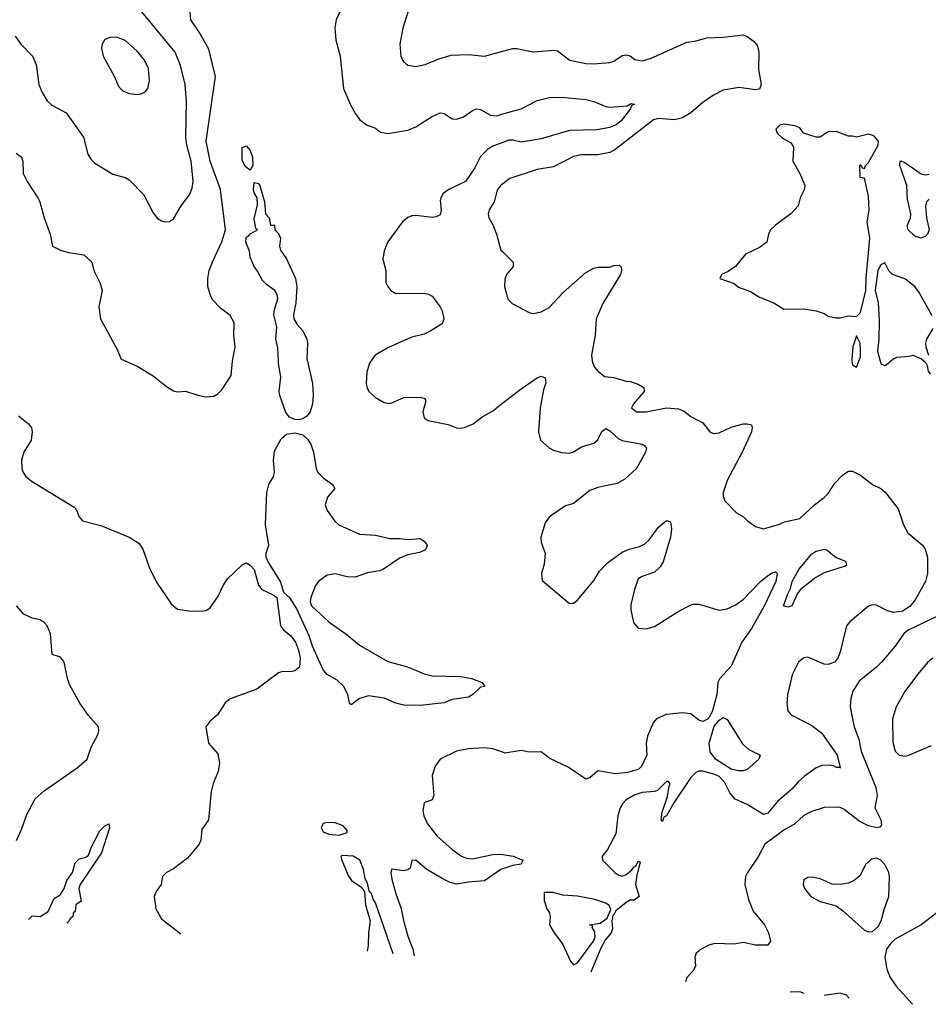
# Model space of a CAD drawing. Header units: inches. Extents: x 1245430 to 1420861, y 606325 to 671315.
# Tile 280 of 319: x 1407609 to 1412106, y 606817 to 611691. Entities that reach past the tile are written whole.
import ezdxf

# ---------------------------------------------------------------- set-up
doc = ezdxf.new("R2010")
doc.units = ezdxf.units.IN
doc.header["$MEASUREMENT"] = 0
for name, color, linetype in [('B4600', 7, 'Continuous'), ('B4601', 7, 'Continuous'), ('B4610', 7, 'Continuous'), ('B4611', 7, 'Continuous')]:
    doc.layers.add(name, color=color, linetype=linetype)

msp = doc.modelspace()

# ---------------------------------------------------------------- linework, layer by layer
at = {"layer": 'B4600', "color": 5}
for points, elevation in [([(1408134.4, 610000), (1408190, 609975.5), (1408270, 609928.5), (1408334.8, 609874.8), (1408370, 609853.4), (1408390, 609848.5), (1408430, 609852), (1408490, 609832), (1408530, 609824.4), (1408570, 609828.2), (1408590, 609839.3), (1408610, 609858), (1408655.4, 609930), (1408661.9, 610000)], 720), ([(1409032.4, 610000), (1409057.2, 609890), (1409060.5, 609830), (1409057.6, 609790), (1409045.7, 609750), (1409030, 609728.9), (1409010, 609714.9), (1408990, 609710.5), (1408970, 609711.7), (1408944.1, 609724.1), (1408926.3, 609746.3), (1408896.2, 609830), (1408893.7, 609850), (1408901.2, 609921.2), (1408889.9, 609990.1), (1408889.5, 610000)], 680), ([(1409346.7, 610000), (1409339.8, 609990), (1409326.6, 609946.6), (1409324.1, 609890), (1409327.9, 609867.9), (1409337.4, 609850), (1409370, 609821.1), (1409410, 609798), (1409430, 609791.6), (1409450, 609793.8), (1409510, 609820.5), (1409590, 609822.7), (1409610, 609817.3), (1409617.8, 609810), (1409617.8, 609797.8), (1409603.9, 609750), (1409610, 609720.5), (1409630, 609706.7), (1409730, 609687), (1409770, 609670.4), (1409790, 609668.8), (1409810, 609672.2), (1409852.3, 609690), (1409896.4, 609723.6), (1409950, 609755.2), (1410000, 609794.1)], 720), ([(1407602, 609730), (1407652.7, 609690), (1407666.4, 609670), (1407670.3, 609650), (1407665.5, 609610), (1407629.6, 609550.4), (1407618.3, 609510), (1407620.1, 609470), (1407626.1, 609450), (1407639.3, 609430), (1407670, 609404.3), (1407877.7, 609277.7), (1407888.6, 609268.6), (1407903.1, 609230), (1407919.1, 609210), (1408010, 609186.7), (1408150.1, 609130.1), (1408199.2, 609099.2), (1408218.9, 609070), (1408250, 608980.4), (1408286.4, 608906.4), (1408359, 608799), (1408390, 608773.4), (1408445.1, 608765.1), (1408510, 608763.2), (1408530, 608767.1), (1408550, 608778.3), (1408590, 608833.4), (1408616.5, 608890), (1408637.3, 608922.7), (1408710, 608993.1), (1408730, 609002), (1408750, 608991.4), (1408770, 608969.2), (1408791.2, 608891.2), (1408806.4, 608870), (1408863.3, 608843.3), (1408880.6, 608830), (1408899.2, 608690), (1408914.3, 608670), (1408950, 608640.5), (1408974.1, 608610), (1408989, 608570), (1408996.7, 608530), (1408994.3, 608485.7), (1408970, 608467.4), (1408950, 608463.1), (1408910, 608464.8), (1408890, 608458), (1408783, 608377), (1408650, 608328.4), (1408625.7, 608310), (1408587, 608250), (1408550, 608217.6), (1408530.2, 608190), (1408543.2, 608110), (1408590, 608056.4), (1408597.3, 608010), (1408590.8, 607970), (1408566.9, 607910), (1408557.2, 607870), (1408543.5, 607730), (1408510, 607681.6), (1408506, 607630), (1408496.6, 607610), (1408439, 607541), (1408370, 607487), (1408336, 607470), (1408316.1, 607450), (1408308.5, 607410), (1408284.5, 607375.5), (1408274.9, 607350), (1408282.9, 607290), (1408310, 607240.2), (1408406.1, 607165.7)], 680), ([(1407592.6, 607627.4), (1407617.8, 607682.2), (1407643.9, 607756.1), (1407685.6, 607834.4), (1407730, 607874), (1407893, 607987), (1407942.4, 608030), (1407962.4, 608090), (1407996.2, 608150), (1408000.9, 608170), (1407998, 608190), (1407950, 608246), (1407907.1, 608307.1), (1407856.9, 608396.9), (1407844.9, 608430), (1407828.7, 608510), (1407810, 608535.1), (1407768.8, 608548.8), (1407761, 608650), (1407745, 608690), (1407730, 608707.6), (1407710, 608719.4), (1407670, 608727.8), (1407630, 608748.4), (1407592.5, 608790)], 680), ([(1410000, 608064.2), (1409950, 608081.7), (1409910, 608086.9), (1409830, 608081.4), (1409770, 608069.8), (1409689.1, 608030.9), (1409665.1, 607994.9), (1409650.5, 607950), (1409658, 607850), (1409650.6, 607829.4), (1409610, 607814), (1409603.6, 607776.4), (1409608.4, 607750), (1409627.9, 607710), (1409673.7, 607650), (1409750, 607582.7), (1409795.9, 607550), (1409819.8, 607539.8), (1409850, 607537.4), (1409950, 607557.8), (1409990, 607559.2), (1410000, 607557.7)], 720), ([(1407652.3, 607236.3), (1407670, 607254), (1407710, 607251.3), (1407750, 607276), (1407780.1, 607339.9), (1407810, 607360.5), (1407829.3, 607390), (1407842, 607430), (1407870.7, 607469.3), (1407883.1, 607516.9), (1407903.6, 607536.4), (1407935.3, 607544.7), (1407950, 607555.5), (1407964.1, 607595.9), (1408004.7, 607675.3), (1408030, 607700.5), (1408050, 607711), (1408053.4, 607690), (1408013.7, 607566.3), (1407907.6, 607410), (1407901.7, 607390), (1407913.2, 607326.8), (1407887.3, 607310), (1407883.6, 607276.4), (1407872.7, 607267.3), (1407872, 607250), (1407858, 607242), (1407854, 607230), (1407842.5, 607218.5)], 660), ([(1409206.4, 607553.6), (1409198.8, 607550), (1409202.8, 607530), (1409233.7, 607453.7), (1409251, 607430), (1409297.6, 607397.6), (1409314.9, 607374.9), (1409320.3, 607310), (1409343.1, 607230), (1409334.9, 607170), (1409333.3, 607106.7), (1409328.7, 607079.3)], 720), ([(1409457.8, 607067.2), (1409370, 607318.3), (1409357.6, 607337.6), (1409350, 607364.5), (1409338, 607378), (1409330, 607416), (1409318.7, 607438.7), (1409310, 607483.7), (1409292.3, 607530), (1409259.3, 607550), (1409206.4, 607553.6)], 720), ([(1410000, 607487.9), (1409990, 607484.6), (1409910, 607427.5), (1409830, 607421.8), (1409770, 607412), (1409739.2, 607419.2), (1409699.3, 607439.3), (1409624.2, 607484.2), (1409570, 607529.6), (1409550, 607529), (1409541.3, 607490), (1409530, 607481.7), (1409510, 607476.8), (1409450, 607485.1), (1409444.8, 607470), (1409450, 607435.5), (1409470, 607363.2), (1409495.7, 607295.7), (1409510, 607225.3), (1409530, 607154.6), (1409555, 607090), (1409561.7, 607057.4)], 720)]:
    msp.add_lwpolyline(points, dxfattribs=dict(at, elevation=elevation))
for points, elevation in [([(1409442.4, 609122.4), (1409490, 609122.7), (1409530, 609117.4), (1409590, 609122.7), (1409610.5, 609110), (1409625.5, 609090), (1409619.1, 609070), (1409610, 609062.9), (1409587.3, 609052.7), (1409530, 609042), (1409492.6, 609027.4), (1409410, 608971.1), (1409390, 608962.7), (1409330, 608952.4), (1409268.8, 608931.2), (1409230, 608932.4), (1409170, 608947), (1409130, 608940.4), (1409090, 608912.1), (1409072.3, 608890), (1409049.1, 608830), (1409046.3, 608810), (1409052.2, 608790), (1409138.7, 608710), (1409230, 608645.5), (1409290, 608595), (1409430, 608513.5), (1409528.1, 608488.1), (1409610, 608452.6), (1409650, 608442.2), (1409790, 608439.1), (1409844.7, 608430), (1409898, 608410), (1409911.3, 608390), (1409890, 608386), (1409851.7, 608350), (1409830, 608337.6), (1409750, 608326.4), (1409710, 608309.4), (1409590, 608296.1), (1409510, 608297.3), (1409470, 608308.2), (1409412.3, 608332.3), (1409335.9, 608344.1), (1409290, 608330.9), (1409250, 608299.7), (1409240.5, 608310), (1409233.6, 608350), (1409211.4, 608391.4), (1409180.6, 608420.6), (1409130, 608449.9), (1409110, 608471.9), (1409057.9, 608590), (1409041.2, 608641.2), (1408978.6, 608778.6), (1408947.8, 608827.8), (1408915.9, 608855.9), (1408900.3, 608910), (1408836.4, 609010), (1408827.9, 609030), (1408828, 609050), (1408841.1, 609090), (1408824.6, 609190), (1408831.4, 609350), (1408841.7, 609390), (1408864.2, 609430), (1408869.6, 609450), (1408864.7, 609510), (1408870, 609554.5), (1408903.3, 609616.7), (1408930, 609639.8), (1408970, 609646.4), (1409010, 609636.1), (1409033.9, 609614), (1409049.3, 609590), (1409063.2, 609550), (1409075.9, 609470), (1409084.9, 609450), (1409110, 609422.3), (1409156.4, 609390), (1409167.7, 609370), (1409132.3, 609327.7), (1409121.2, 609290), (1409130, 609262), (1409167.9, 609207.8), (1409188.4, 609190), (1409290, 609144.6), (1409370, 609139.5)], 680), ([(1409130, 607717), (1409110, 607712.3), (1409101, 607690), (1409111, 607670), (1409138.8, 607658.8), (1409190, 607653.7), (1409230, 607667), (1409230, 607677.2), (1409210, 607700.9), (1409170, 607714.5)], 720)]:
    msp.add_lwpolyline(points, close=True, dxfattribs=dict(at, elevation=elevation))
at = {"layer": 'B4601', "color": 5}
for points, elevation in [([(1409219.5, 611790), (1409174.6, 611690), (1409169, 611651), (1409173.6, 611590), (1409194.9, 611510), (1409211.9, 611350), (1409245.7, 611270), (1409270, 611224.9), (1409290, 611196.3), (1409326, 611170), (1409370, 611154), (1409393.7, 611133.7), (1409430, 611127.3), (1409530, 611144.9), (1409570, 611160.5), (1409646.6, 611210), (1409690, 611230.3), (1409710, 611226.4), (1409750, 611201.1), (1409770, 611198.3), (1409805.1, 611210), (1409850, 611242.3), (1409870, 611250.3), (1409890, 611247.2), (1409938.4, 611218.4), (1409970, 611215.6), (1410000, 611224.3)], 720), ([(1407586, 611610), (1407614.8, 611570), (1407672.4, 611510), (1407690.5, 611469.5), (1407703.1, 611370), (1407719.5, 611330), (1407745.3, 611290), (1407768.4, 611268.4), (1407839.3, 611230), (1407925.3, 611110), (1407945.7, 611025.7), (1407960.4, 611000.4), (1407980.5, 610980.5), (1408070, 610926.4), (1408130, 610910.7), (1408150, 610899.1), (1408223.9, 610823.9), (1408270, 610734.8), (1408290, 610706.8), (1408310, 610694.8), (1408330, 610691), (1408350, 610691.3), (1408370, 610704.7), (1408408, 610770), (1408450, 610828), (1408462.2, 610857.8), (1408468, 610890), (1408457.9, 610990), (1408435.8, 611070), (1408430.7, 611109.3), (1408433.7, 611286.3), (1408427.6, 611370), (1408403.8, 611463.8), (1408378, 611530), (1408212.5, 611730)], 740), ([(1408661.9, 610000), (1408662.8, 610010), (1408674.6, 610070), (1408669.1, 610130), (1408670.6, 610190), (1408650, 610226.3), (1408602.3, 610262.3), (1408563.7, 610303.7), (1408550.8, 610330), (1408540.7, 610370), (1408539.3, 610410), (1408547.2, 610450), (1408564.1, 610496), (1408610, 610591.5), (1408626.8, 610650), (1408603.4, 610850), (1408551.5, 610991.5), (1408531.5, 611090), (1408578.5, 611410), (1408544.8, 611544.8), (1408497.2, 611630), (1408455.5, 611690), (1408452.4, 611730)], 720), ([(1409530, 611729.2), (1409504.6, 611650), (1409490.4, 611570.4), (1409495.3, 611510), (1409506.3, 611486.3), (1409530, 611466.3), (1409570, 611460.2), (1409616, 611470), (1409682.7, 611497.3), (1409744.9, 611515.1), (1409830, 611518.7), (1409910, 611511.1), (1410000, 611535.6)], 740), ([(1410000, 611083.1), (1409950, 611064.2), (1409925.1, 611050), (1409890, 611013.1), (1409862.1, 610957.9), (1409814.7, 610890), (1409732.2, 610850), (1409705.3, 610830), (1409692.4, 610810), (1409690, 610795.3), (1409695, 610750), (1409690, 610725.4), (1409670, 610714.6), (1409650, 610712.7), (1409570, 610722.6), (1409550, 610720.7), (1409530, 610711.7), (1409503.2, 610690), (1409430, 610591.5), (1409413.2, 610546.8), (1409406.2, 610506.2), (1409421.3, 610450), (1409421.6, 610390), (1409430.2, 610370.2), (1409446, 610350), (1409470, 610336.1), (1409610, 610336.5), (1409631.9, 610331.9), (1409650, 610321.7), (1409690.3, 610270), (1409699.6, 610250), (1409707.4, 610210), (1409702, 610190), (1409696, 610184), (1409643.1, 610150), (1409610, 610134.5), (1409550, 610119.2), (1409515.2, 610104.8), (1409430, 610067), (1409367.6, 610030), (1409346.7, 610000)], 720), ([(1407590.7, 611030.7), (1407618, 611010), (1407624, 610990), (1407626, 610930), (1407645.5, 610890), (1407699.3, 610810), (1407708.2, 610790), (1407730.3, 610710), (1407759.1, 610630), (1407771, 610570), (1407810, 610550.5), (1407850, 610539.1), (1407926.4, 610526.4), (1407965.5, 610490), (1407976.4, 610450), (1408005.7, 610390), (1408016.9, 610350), (1408001.1, 610270), (1408008.9, 610210), (1408090, 610061), (1408110.5, 610010.5), (1408134.4, 610000)], 720), ([(1408889.5, 610000), (1408886.8, 610066.8), (1408876.4, 610110), (1408881.7, 610170), (1408866.6, 610230), (1408868.3, 610250), (1408887.1, 610310), (1408883.7, 610330), (1408871, 610351), (1408830, 610379.8), (1408810, 610399.6), (1408786.5, 610446.5), (1408768.6, 610470), (1408750, 610515.3), (1408745.6, 610545.6), (1408727.8, 610590), (1408730, 610614), (1408741.2, 610618.8), (1408750, 610631.3), (1408786, 610650), (1408778, 610658), (1408770, 610706), (1408786.2, 610773.8), (1408784.2, 610810), (1408770, 610833.2), (1408765.6, 610850), (1408770, 610884.7), (1408790, 610880.7), (1408797.1, 610870), (1408820.7, 610790), (1408826, 610730), (1408842.8, 610710), (1408850, 610674), (1408870, 610674), (1408872, 610650), (1408890, 610632), (1408898.8, 610610), (1408894, 610570), (1408898.8, 610550), (1408930, 610507.3), (1408973.7, 610410), (1408980.3, 610370), (1408975.8, 610290), (1408964.4, 610230), (1408966, 610210), (1408982.5, 610182.5), (1409010.2, 610150), (1409029.1, 610110), (1409033, 610090), (1409030.1, 610010), (1409032.4, 610000)], 680), ([(1410000, 610879.3), (1409990, 610872), (1409972.7, 610847.3), (1409957.2, 610790), (1409933.1, 610750), (1409926.7, 610730), (1409930.3, 610710), (1409950, 610676.3), (1409968.9, 610630), (1409990.6, 610550.6), (1410000, 610541.2)], 740)]:
    msp.add_lwpolyline(points, dxfattribs=dict(at, elevation=elevation))
for points, elevation in [([(1408090, 611604.4), (1408057.3, 611602.7), (1408030, 611592.3), (1408017.1, 611570), (1408014, 611550), (1408021.1, 611510), (1408075.1, 611415.1), (1408098.9, 611358.9), (1408118.9, 611338.9), (1408150, 611325.3), (1408190, 611320.4), (1408210, 611324.4), (1408230, 611334.4), (1408243, 611350), (1408251.7, 611388.3), (1408245.7, 611450), (1408225.7, 611490), (1408190, 611535.8), (1408130, 611587.6)], 760), ([(1408750, 610946), (1408724.6, 610964.6), (1408710, 610998), (1408710, 611058), (1408730, 611067.3), (1408750, 611042.8), (1408760.3, 611010), (1408763, 610970)], 680)]:
    msp.add_lwpolyline(points, close=True, dxfattribs=dict(at, elevation=elevation))
at = {"layer": 'B4610', "color": 5}
for points, elevation in [([(1410442, 610000), (1410451.9, 609971.8), (1410470, 609950.6), (1410505.1, 609925.1), (1410550, 609920.3), (1410610, 609901.3), (1410630, 609899.5), (1410670, 609886.9), (1410697, 609870), (1410699, 609850), (1410647.2, 609790), (1410637.1, 609770), (1410661, 609750), (1410710, 609749.2), (1410810, 609769.2), (1410870, 609764), (1410894.2, 609754.2), (1410930, 609727.3), (1410990, 609694.8), (1411024.7, 609650), (1411042.5, 609642.5), (1411070, 609646.4), (1411130, 609674), (1411190, 609690.6), (1411210, 609690.7), (1411230, 609684.7), (1411234.4, 609670), (1411230.2, 609650), (1411185.3, 609550), (1411110.7, 609410), (1411091, 609350), (1411091, 609330), (1411098, 609310), (1411156, 609250), (1411190.4, 609230.4), (1411211, 609210), (1411250, 609182.8), (1411290, 609170.7), (1411370, 609193.4), (1411394.5, 609205.5), (1411470, 609222.4), (1411542.4, 609290), (1411590, 609324.9), (1411610, 609345.7), (1411643.3, 609396.7), (1411682.3, 609437.7), (1411710, 609456), (1411730, 609456.5), (1411770, 609436), (1411829.5, 609389.5), (1411870.4, 609370), (1411892.3, 609352.3), (1411957.3, 609270), (1411983.6, 609190), (1412004.9, 609150), (1412077.1, 609090), (1412090.3, 609070), (1412101.1, 609030), (1412102.4, 608950), (1412092.6, 608910), (1412040.8, 608819.2), (1412014.6, 608785.4), (1411977.4, 608762.6), (1411935.7, 608755.8), (1411904.1, 608764.1), (1411850, 608792.8), (1411830, 608793.7), (1411810, 608787.9), (1411716.9, 608710), (1411700.8, 608690), (1411670, 608560.9), (1411658.4, 608530), (1411641.7, 608510), (1411610, 608499), (1411590, 608499.8), (1411510, 608534.5), (1411490, 608532.7), (1411462.8, 608510), (1411432.3, 608447.7), (1411408.7, 608348.7), (1411406.2, 608306.2), (1411410.6, 608270), (1411427.3, 608250), (1411530, 608197.8), (1411578.6, 608158.6), (1411654.7, 608050), (1411669.2, 607989.2)], 740), ([(1411727.9, 610000), (1411730, 609982), (1411750, 609971), (1411761.4, 610000)], 760), ([(1411866.7, 610000), (1411870, 609986.8), (1411890, 609978.8), (1411909.5, 609990.5), (1411919.1, 610000)], 760), ([(1412084.5, 610000), (1412092.7, 609992.7), (1412099.6, 609979.6), (1412104.7, 609950), (1412116, 609936)], 760), ([(1410000, 609794.1), (1410090, 609864), (1410170, 609918.8), (1410190, 609926), (1410210, 609918), (1410213.2, 609893.2), (1410200.6, 609859.4), (1410184.4, 609770), (1410175.8, 609650), (1410186.3, 609610), (1410230, 609571.7), (1410250, 609560.3), (1410290, 609549.1), (1410330, 609546), (1410350, 609551.9), (1410390, 609575.9), (1410450, 609595), (1410470, 609611.2), (1410490, 609651.8), (1410510, 609667.7), (1410530, 609655.9), (1410570, 609618.2), (1410590, 609607.5), (1410690, 609590.1), (1410702.1, 609582.1), (1410711.3, 609570), (1410706.2, 609550), (1410660.8, 609470), (1410603.9, 609416.1), (1410565.7, 609394.3), (1410470, 609375), (1410430, 609359.7), (1410350, 609295.6), (1410310, 609285), (1410242.1, 609237.9), (1410230, 609228.4), (1410210, 609199.6), (1410188.2, 609130), (1410190, 609102.8), (1410210.2, 609050), (1410205.1, 608994.9), (1410190.8, 608950), (1410195.3, 608915.3), (1410330, 608800.7), (1410350, 608802), (1410370, 608817.1), (1410450, 608914.9), (1410478.5, 608961.5), (1410517.8, 609002.2), (1410590, 609054.8), (1410626, 609070), (1410676.7, 609083.3), (1410703.3, 609096.7), (1410724.5, 609115.5), (1410770, 609179.1), (1410810, 609212), (1410830, 609206), (1410835.2, 609170), (1410830, 609129.2), (1410792.7, 609007.3), (1410778.3, 608981.7), (1410750, 608956.3), (1410690, 608935), (1410670, 608922.4), (1410651.4, 608870), (1410633.6, 608793.6), (1410633, 608770), (1410646.7, 608706.7), (1410670, 608678.3), (1410710, 608675.2), (1410750, 608687.7), (1410862.6, 608757.4), (1410927, 608793.1), (1410942.6, 608797.4), (1410970, 608797.8), (1411070, 608768.7), (1411110, 608775.3), (1411150, 608793), (1411190, 608821.3), (1411274.5, 608910), (1411310, 608938.4), (1411333.2, 608953.2), (1411350, 608957.2), (1411358, 608950), (1411350.5, 608910), (1411292.7, 608787.3), (1411230, 608676.8), (1411183.3, 608610), (1411130, 608490.8), (1411074.4, 608430), (1411064.7, 608410), (1411059.8, 608350), (1411035.3, 608264.7), (1411021.3, 608238.6), (1411012.3, 608227.7), (1410990, 608216.6), (1410970, 608224.1), (1410930, 608255.3), (1410890, 608259.5), (1410808.7, 608251.3), (1410760.7, 608230), (1410744.1, 608210), (1410715.4, 608144.6), (1410709.5, 608110), (1410713, 608050), (1410685.7, 607994.3), (1410670, 607979.9), (1410616.5, 607963.5), (1410557.7, 607957.7), (1410470, 607971.8), (1410430, 607938.7), (1410410, 607931.3), (1410324, 607990), (1410233.3, 608033.3), (1410190, 608067.3), (1410130, 608065.6), (1410090, 608073), (1410010, 608060.7), (1410000, 608064.2)], 720), ([(1412144.6, 608735.4), (1412008.9, 608670), (1411986.1, 608653.9), (1411942, 608590), (1411873.8, 608510), (1411850, 608486), (1411763.2, 608416.8), (1411733, 608367), (1411722.8, 608330), (1411719.1, 608290), (1411730.2, 608229.8), (1411738.9, 608190), (1411761.3, 608130), (1411773.9, 608070), (1411846.5, 607890), (1411852.9, 607850), (1411841.1, 607790), (1411870.3, 607730), (1411874.9, 607705.1), (1411865.5, 607694.5), (1411850.2, 607689.8), (1411810, 607700.6), (1411764, 607724), (1411690, 607780.5), (1411670, 607790.5), (1411650, 607793.3), (1411590, 607791.7), (1411524.9, 607770), (1411490, 607751), (1411445.3, 607710), (1411390, 607679.5), (1411296, 607610), (1411265.7, 607550), (1411210.4, 607470), (1411201.3, 607450), (1411197, 607410), (1411215.9, 607335.9), (1411238.6, 607278.5), (1411294.4, 607210), (1411314, 607170), (1411324.7, 607130), (1411312, 607110), (1411250.3, 607109.7), (1411190, 607122), (1411144.9, 607115.1), (1411050, 607117.7), (1411018.8, 607110), (1410981, 607090), (1410956, 607070), (1410950.8, 607050), (1410953.7, 607006.3), (1410939.8, 606980.2), (1410910.6, 606949.4), (1410904.6, 606928.6)], 760), ([(1412128.6, 608530), (1412104.2, 608510), (1412053.1, 608450), (1411990, 608365.1), (1411946.3, 608290), (1411929, 608230), (1411930, 608114), (1411941.6, 608070), (1411961, 608050), (1411990, 608045.3), (1412010, 608050.4), (1412121.6, 608098.4)], 780), ([(1411669.2, 607989.2), (1411650.8, 607989.2), (1411637.2, 607997.3), (1411610, 608000.7), (1411581, 607999), (1411550, 607986.9), (1411493.3, 607946.7), (1411462.1, 607917.9), (1411430, 607882.4), (1411360, 607820), (1411310, 607761.8), (1411290, 607757.1), (1411210, 607806), (1411150, 607832.7), (1411123.8, 607863.8), (1411096.9, 607916.9), (1411070, 607943.9), (1411050, 607954.9), (1410990, 607971.6), (1410970, 607971.2), (1410955.7, 607964.3), (1410930, 607939.3), (1410846.1, 607813.9), (1410810, 607749.7), (1410797.6, 607742.4), (1410790, 607722), (1410783.6, 607730), (1410788.7, 607768.7), (1410814.5, 607845.5), (1410822.4, 607897.6), (1410828.7, 607908.7), (1410819.3, 607919.3), (1410810, 607919.3), (1410764.9, 607875.1), (1410750, 607869.6), (1410690, 607865.3), (1410650, 607851.7), (1410610.7, 607829.2), (1410591.4, 607808.6), (1410580.7, 607790), (1410569.1, 607750), (1410559.9, 607660.1), (1410517.4, 607582.6), (1410490.8, 607550), (1410494, 607530), (1410554, 607470), (1410570, 607458.3), (1410590, 607451.7), (1410610, 607458.9), (1410638.2, 607481.8), (1410650, 607497.1), (1410658.9, 607501.1), (1410670, 607526), (1410679.8, 607519.8), (1410663.4, 607456.6), (1410656.9, 607410), (1410674.8, 607350), (1410650, 607332.3), (1410630, 607331.6), (1410610, 607320.3), (1410560, 607280), (1410550, 607259.5), (1410543.7, 607256.3), (1410539.4, 607230), (1410542.1, 607190), (1410536.8, 607170), (1410506, 607134), (1410485.3, 607094.7), (1410435.4, 606975.4)], 740), ([(1411669.2, 607989.2), (1411670, 607986)], 740), ([(1410000, 607557.7), (1410050.7, 607550), (1410099.1, 607530), (1410091.3, 607510), (1410050, 607504.5), (1410000, 607487.9)], 720), ([(1412170, 607285.6), (1412070, 607209.6), (1411941, 607139), (1411919.9, 607120.1), (1411899, 607090), (1411890.2, 607049.8), (1411899.7, 606990), (1411916.2, 606950), (1411945.9, 606905.9), (1412027.5, 606816.7)], 780), ([(1411490.6, 606870.2), (1411470, 606878), (1411421.6, 606877.1)], 780), ([(1411714.5, 606847.9), (1411701.3, 606861.3), (1411670, 606871.1), (1411590.7, 606860.3)], 780)]:
    msp.add_lwpolyline(points, dxfattribs=dict(at, elevation=elevation))
for points, elevation in [([(1411410, 608782), (1411389.8, 608790), (1411410, 608848), (1411424.5, 608875.5), (1411431.8, 608910), (1411464.9, 608970), (1411530, 609046.5), (1411550, 609059.6), (1411590.3, 609070.3), (1411604.7, 609064.7), (1411649, 609029), (1411696.3, 609010), (1411700.7, 608990), (1411694.1, 608985.9), (1411590, 608952.9), (1411548.4, 608930), (1411473, 608870), (1411457.6, 608850), (1411430, 608789.7)], 720), ([(1411168, 607971.9), (1411130, 607981.2), (1411053, 608030), (1411026.2, 608066.2), (1411021.5, 608110), (1411046, 608194), (1411070, 608222.7), (1411090, 608235.9), (1411110, 608226.4), (1411186.3, 608106.3), (1411217.8, 608077.8), (1411273, 608050), (1411266.4, 608030), (1411210, 607979.1), (1411190, 607972.1)], 720), ([(1411850, 607539.5), (1411825.1, 607534.9), (1411797.3, 607510), (1411767.5, 607452.5), (1411738, 607430), (1411710, 607416), (1411670, 607409.3), (1411630, 607412.3), (1411570, 607438.4), (1411530, 607445.6), (1411510, 607444.5), (1411490, 607432.7), (1411486, 607410), (1411493, 607390), (1411524.9, 607350), (1411570, 607326), (1411650, 607304), (1411681.4, 607281.4), (1411790, 607183.7), (1411810, 607175.3), (1411830, 607177.6), (1411857.2, 607202.7), (1411873, 607230), (1411888.7, 607291.3), (1411911, 607350), (1411914, 607450), (1411910, 607468.7), (1411890, 607509.3), (1411870, 607529.5)], 780), ([(1410249.3, 607370.7), (1410204.7, 607370), (1410204.9, 607330), (1410218, 607290), (1410230.6, 607270), (1410234, 607250), (1410230.7, 607210), (1410253.4, 607170), (1410295.6, 607115.6), (1410334.4, 607030), (1410350, 607012.7), (1410370, 607021.7), (1410448.6, 607130), (1410457.4, 607150), (1410455.2, 607175.2), (1410442.9, 607197.1), (1410445.2, 607205.2), (1410429.4, 607210), (1410482, 607218), (1410516.1, 607243.9), (1410534.3, 607285.7), (1410526.3, 607306.3), (1410510, 607318.1), (1410456, 607336), (1410370, 607351.3), (1410297.6, 607357.6)], 740)]:
    msp.add_lwpolyline(points, close=True, dxfattribs=dict(at, elevation=elevation))
at = {"layer": 'B4611', "color": 5}
for points, elevation in [([(1410000, 611535.6), (1410050, 611549.2), (1410070, 611549.2), (1410150, 611532.1), (1410250, 611539.5), (1410270, 611537.1), (1410331, 611490), (1410410, 611473.6), (1410450, 611472.3), (1410530, 611479.7), (1410550, 611485.5), (1410590, 611513.6), (1410610, 611517.7), (1410630, 611511.7), (1410653.7, 611493.7), (1410690, 611488.1), (1410730, 611499.3), (1410910, 611579.2), (1410950, 611584.9), (1411010, 611602), (1411090, 611604.9), (1411190, 611616.3), (1411210, 611607.7), (1411243.7, 611583.7), (1411259.9, 611559.9), (1411267, 611530), (1411265.3, 611445.2), (1411279.3, 611370), (1411270, 611347), (1411250, 611344.2), (1411170, 611355.1), (1411090, 611342.2), (1411042.5, 611317.5), (1410990, 611280.8), (1410930.1, 611229.9), (1410890, 611204.9), (1410850, 611195.4), (1410770, 611201.7), (1410745.3, 611194.7), (1410553.5, 611046.5), (1410530, 611033.6), (1410470, 611022.8), (1410390, 611022.5), (1410350, 611014), (1410250, 610963.1), (1410170, 610949.8), (1410035.1, 610904.9), (1410000, 610879.3)], 740), ([(1410000, 611224.3), (1410090, 611250.1), (1410170, 611291.7), (1410230, 611305.2), (1410290, 611308), (1410410, 611296.1), (1410450, 611286.7), (1410510, 611262), (1410530, 611258.2), (1410615.6, 611264.4), (1410635.5, 611275.5), (1410649, 611271), (1410650, 611274), (1410650.7, 611270.7), (1410634.9, 611265.1), (1410631.7, 611250), (1410585.6, 611190), (1410560.3, 611170), (1410530, 611158), (1410465.4, 611145.4), (1410330, 611143.4), (1410190, 611100.6), (1410090, 611085.3), (1410050, 611095), (1410030, 611094.5), (1410000, 611083.1)], 720), ([(1412110, 610803.4), (1412096.3, 610790), (1412092.6, 610770), (1412097.3, 610710), (1412110.1, 610650.1), (1412101.2, 610630), (1412090, 610618.4), (1412068.8, 610608.8), (1412039.8, 610619.8), (1412005.3, 610650), (1412001.9, 610670), (1412018.4, 610710), (1412019.5, 610730), (1412002.2, 610802.2), (1412000.1, 610870), (1411965.2, 610970), (1411966.3, 610990), (1411970, 610993), (1411990, 610984.8), (1412070, 610927.5), (1412090, 610923.5), (1412110, 610926.5)], 740), ([(1410000, 610541.2), (1410051.3, 610490), (1410051, 610470), (1410018, 610430), (1410010, 610406), (1410008.2, 610370), (1410020.6, 610320.6), (1410026.6, 610306.6), (1410046, 610286), (1410130, 610241.1), (1410150, 610236), (1410190, 610245.2), (1410230, 610266.5), (1410298.7, 610341.3), (1410410, 610440.3), (1410450, 610461.1), (1410470, 610466.3), (1410530, 610466), (1410550, 610474.3), (1410575.9, 610475.9), (1410586.4, 610466.4), (1410587.2, 610450), (1410581.5, 610430), (1410494.2, 610285.8), (1410461.3, 610210), (1410457.4, 610130), (1410438.3, 610030), (1410441.5, 610001.5), (1410442, 610000)], 740), ([(1412124.7, 610224.7), (1412060.2, 610340.2), (1412039, 610370), (1411990, 610408.7), (1411929.1, 610429.1), (1411910, 610448), (1411890, 610488), (1411870, 610478), (1411856.3, 610450), (1411843, 610350), (1411858, 610290), (1411862, 610202), (1411860.7, 610110), (1411854.4, 610050), (1411866.7, 610000)], 760), ([(1412108, 610028), (1412095.3, 610070), (1412094, 610090), (1412099, 610110), (1412130, 610162)], 760), ([(1411761.4, 610000), (1411770, 610022), (1411770.7, 610050), (1411768.7, 610090), (1411750, 610126), (1411731.6, 610071.6), (1411726.8, 610010), (1411727.9, 610000)], 760), ([(1411919.1, 610000), (1411930, 610010.8), (1411950, 610021), (1412010, 610024.7), (1412030, 610031), (1412071.6, 610011.6), (1412084.5, 610000)], 760)]:
    msp.add_lwpolyline(points, dxfattribs=dict(at, elevation=elevation))
at = {"layer": 'B4611', "color": 5, "elevation": 760}
msp.add_lwpolyline([(1411390, 611173.2), (1411370.9, 611169.1), (1411351.3, 611150), (1411358, 611130), (1411384.5, 611104.5), (1411423.6, 611083.6), (1411434, 611070), (1411438, 611058), (1411434.8, 610990), (1411470.5, 610930.5), (1411494.8, 610870), (1411490.6, 610849.4), (1411471.3, 610810), (1411461, 610770), (1411426, 610730), (1411350, 610674.5), (1411324, 610650), (1411314, 610630), (1411306.8, 610590), (1411270, 610562.9), (1411201, 610530), (1411150.8, 610469.2), (1411115.3, 610444.7), (1411082, 610430), (1411074, 610410), (1411145.4, 610385.4), (1411167.1, 610367.1), (1411225.4, 610345.4), (1411270, 610318), (1411342, 610290), (1411390, 610258), (1411490, 610259.1), (1411550, 610250.6), (1411590, 610236), (1411610, 610222.8), (1411650, 610214.8), (1411670, 610214.8), (1411710, 610224.7), (1411750, 610222), (1411770, 610242), (1411796.9, 610350), (1411798.3, 610410), (1411817, 610610), (1411802.9, 610690), (1411813, 610747), (1411810, 610818), (1411790, 610906), (1411768, 610910), (1411767.3, 610967.3), (1411770, 610972), (1411774, 610970), (1411778, 610958), (1411790, 610954), (1411795.3, 610970), (1411810, 610984.7), (1411850, 611054.8), (1411857.6, 611070), (1411859.3, 611090), (1411835.5, 611115.5), (1411810, 611124), (1411750, 611109), (1411730, 611115.3), (1411710, 611115.3), (1411650, 611138), (1411610, 611135.3), (1411570, 611109), (1411550, 611109.2), (1411488.7, 611128.7), (1411470, 611155.3), (1411445.6, 611165.6)], close=True, dxfattribs=at)

doc.saveas('drawing.dxf')
